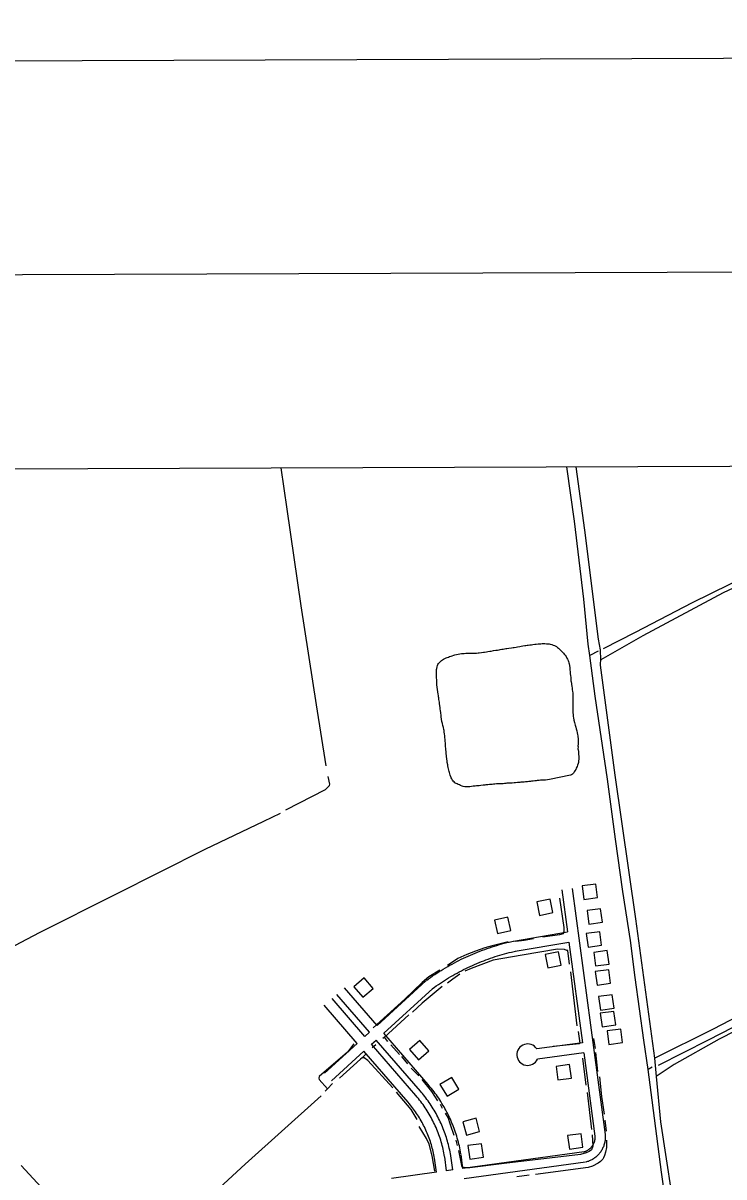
# Model space of a CAD drawing. Extents: x 3392644 to 3430565, y 576657 to 602123.
# Drawn here: x 3399479 to 3401526, y 598169 to 601540 of the extents above; entities that cross this region are included whole.
import ezdxf

# ---------------------------------------------------------------- set-up
doc = ezdxf.new("R2010")
doc.units = 0
for name, color, linetype in [('G-ANNO-NPLT', 7, 'Continuous'), ('V-ANNO-SYMB', 7, 'Continuous'), ('V-BLDG-OTLN', 7, 'Continuous'), ('V-DTCH-CNTR', 7, 'Continuous'), ('V-GRID-FRAM', 7, 'Continuous'), ('V-ROAD-CNTR', 7, 'Continuous'), ('V-TOPO-SHOR', 7, 'Continuous')]:
    doc.layers.add(name, color=color, linetype=linetype)

msp = doc.modelspace()

# ---------------------------------------------------------------- linework, layer by layer
at = {"layer": 'G-ANNO-NPLT'}
msp.add_lwpolyline([(3393314.9, 577240), (3429981.3, 577373.3), (3429893.5, 601539.8), (3393227, 601406.5)], close=True, dxfattribs=at)
at = {"layer": 'V-ANNO-SYMB'}
msp.add_lwpolyline([(3396062.7, 577875.1), (3429145.7, 577995.3), (3429062.4, 600911.8), (3395979.4, 600791.5), (3396062.7, 577875.1)], dxfattribs=at)
at = {"layer": 'V-BLDG-OTLN'}
for points in [[(3401111.7, 599019.5), (3401117, 598979.8), (3401156.6, 598985.1), (3401151.3, 599024.8)], [(3400987.1, 598933.3), (3401026.2, 598941.3), (3401018.2, 598980.5), (3400979, 598972.5)], [(3401126, 598947.6), (3401131.3, 598907.9), (3401170.9, 598913.2), (3401165.6, 598952.9)], [(3400864.4, 598880.5), (3400903.5, 598889.2), (3400894.8, 598928.3), (3400855.7, 598919.6)], [(3401123.7, 598880.4), (3401129, 598840.8), (3401168.6, 598846.1), (3401163.3, 598885.7)], [(3401145.5, 598825.4), (3401150.8, 598785.8), (3401190.4, 598791.1), (3401185.1, 598830.7)], [(3401011.6, 598779.9), (3401050.7, 598787.9), (3401042.7, 598827.1), (3401003.5, 598819.1)], [(3401149.7, 598769.3), (3401155, 598729.6), (3401194.6, 598734.9), (3401189.3, 598774.6)], [(3400444.7, 598724.4), (3400470.8, 598694.1), (3400501.1, 598720.2), (3400474.9, 598750.5)], [(3401159.8, 598696.2), (3401165.1, 598656.6), (3401204.7, 598661.9), (3401199.4, 598701.5)], [(3401164.7, 598647.7), (3401170, 598608), (3401209.6, 598613.3), (3401204.3, 598653)], [(3401184.4, 598596), (3401189.7, 598556.3), (3401229.4, 598561.6), (3401224.1, 598601.3)], [(3400607.5, 598541.6), (3400633.7, 598511.3), (3400663.9, 598537.5), (3400637.8, 598567.7)], [(3401035.3, 598492.3), (3401040.6, 598452.7), (3401080.3, 598458), (3401075, 598497.6)], [(3400696.4, 598439.4), (3400717.3, 598405.2), (3400751.4, 598426.1), (3400730.6, 598460.2)], [(3400763.3, 598330.2), (3400773.6, 598291.6), (3400812.3, 598301.9), (3400802, 598340.6)], [(3401069, 598290.3), (3401074.3, 598250.7), (3401113.9, 598256), (3401108.6, 598295.6)], [(3400778.1, 598261), (3400783.5, 598221.3), (3400823.2, 598226.7), (3400817.8, 598266.4)]]:
    msp.add_lwpolyline(points, close=True, dxfattribs=at)
at = {"layer": 'V-DTCH-CNTR'}
for points in [[(3401166.1, 599679.9), (3401164.8, 599709.2), (3401159.2, 599739.9), (3401119.3, 600058.3), (3401094.3, 600243.6)], [(3402266.3, 600241.2), (3402102.3, 600161.9), (3401961.3, 600087.6), (3401931.8, 600074.6), (3401863.4, 600040.6), (3401700.1, 599958.6), (3401523.5, 599875.9), (3401289, 599750.1), (3401166.1, 599679.9), (3401165.4, 599677.1), (3401164.7, 599671.5), (3401164.7, 599664.5), (3401206.7, 599343), (3401267.3, 598923.1), (3401322.5, 598516.6), (3401327.9, 598462.4), (3401340.9, 598330.2), (3401388.5, 598018.4), (3401438, 597624.3)], [(3401322.5, 598516.6), (3401495.6, 598602.1), (3401766.4, 598743.1), (3402005.1, 598866.9), (3402081.4, 598906.9), (3402255.2, 598993.8), (3402410.2, 599075.8), (3402432.5, 599086.9)], [(3402433.1, 599036.7), (3402271.9, 598954), (3402105.1, 598874.1), (3402087.2, 598864.1), (3401953.9, 598799.5), (3401831, 598734.8), (3401658.6, 598646.6), (3401512.1, 598572.2), (3401380.1, 598497.8), (3401327.9, 598462.4)]]:
    msp.add_lwpolyline(points, dxfattribs=at)
at = {"layer": 'V-GRID-FRAM'}
msp.add_lwpolyline([(3396720.3, 600227.7), (3428325.7, 600342.6), (3428399.7, 582159.3), (3396778.5, 582044.3), (3396720.3, 600227.7)], dxfattribs=at)
at = {"layer": 'V-ROAD-CNTR'}
for points in [[(3401052.7, 599007.8), (3401069.1, 598884.9)], [(3401082.4, 599011.8), (3401178.5, 598292.9)], [(3400910.7, 598858.2), (3401069.1, 598884.9)], [(3400656.6, 598743.4), (3400662.6, 598747.7), (3400668.6, 598752), (3400674.8, 598756.3), (3400681, 598760.4), (3400687.2, 598764.5), (3400693.5, 598768.6), (3400699.8, 598772.5), (3400706.2, 598776.4), (3400712.6, 598780.2), (3400719.1, 598784), (3400725.5, 598787.7), (3400732.1, 598791.3), (3400738.6, 598794.8), (3400745.3, 598798.3), (3400751.9, 598801.7), (3400758.6, 598805), (3400765.3, 598808.2), (3400772.1, 598811.4), (3400778.9, 598814.5), (3400785.7, 598817.5), (3400792.5, 598820.5), (3400799.4, 598823.4), (3400806.3, 598826.1), (3400813.3, 598828.9), (3400820.3, 598831.5), (3400827.3, 598834.1), (3400834.3, 598836.6), (3400841.4, 598839), (3400848.5, 598841.3), (3400855.6, 598843.6), (3400862.7, 598845.8), (3400869.9, 598847.9), (3400877.1, 598849.9), (3400884.3, 598851.8), (3400891.5, 598853.7), (3400898.7, 598855.5), (3400906, 598857.2), (3400909.9, 598858.1)], [(3400674.1, 598719.1), (3400680, 598723.3), (3400685.8, 598727.4), (3400691.7, 598731.5), (3400697.6, 598735.5), (3400703.6, 598739.4), (3400709.6, 598743.2), (3400715.6, 598747), (3400721.7, 598750.7), (3400727.8, 598754.4), (3400734, 598758), (3400740.2, 598761.5), (3400746.4, 598764.9), (3400752.7, 598768.3), (3400759, 598771.6), (3400765.4, 598774.9), (3400771.8, 598778.1), (3400778.2, 598781.2), (3400784.7, 598784.2), (3400791.2, 598787.1), (3400797.7, 598790), (3400804.2, 598792.9), (3400810.8, 598795.6), (3400817.4, 598798.3), (3400824.1, 598800.9), (3400830.7, 598803.4), (3400837.4, 598805.9), (3400844.2, 598808.2), (3400850.9, 598810.5), (3400857.7, 598812.8), (3400864.5, 598814.9), (3400871.3, 598817), (3400878.2, 598819), (3400885, 598821), (3400891.9, 598822.8), (3400898.8, 598824.6), (3400905.7, 598826.3), (3400912.7, 598827.9), (3400916.5, 598828.8)], [(3400915.7, 598828.6), (3401073.1, 598855.2)], [(3401073.1, 598855.2), (3401112.4, 598561.5)], [(3400512.6, 598612.1), (3400655.2, 598742.3)], [(3400490.4, 598591.9), (3400395, 598702.3)], [(3400512.6, 598612.1), (3400417.7, 598721.9)], [(3400532.2, 598589.4), (3400675.5, 598720.2)], [(3400454.9, 598559.4), (3400358.6, 598670.8)], [(3400477, 598579.6), (3400381.3, 598690.4)], [(3400359.6, 598472.4), (3400454.9, 598559.4)], [(3400477, 598579.6), (3400490.4, 598591.9)], [(3400496.7, 598556.9), (3400510.1, 598569.2)], [(3400639.5, 598419.4), (3400510.1, 598569.2)], [(3400662.2, 598439), (3400532.2, 598589.4)], [(3401112.4, 598561.5), (3400979.1, 598543.2)], [(3400379.8, 598450.2), (3400474.5, 598536.7)], [(3400603.1, 598387.9), (3400474.5, 598536.7)], [(3400625.8, 598407.5), (3400496.7, 598556.9)], [(3401116.3, 598531.7), (3400981, 598513.2)], [(3401116.3, 598531.7), (3401148.8, 598288.9)], [(3400757.5, 598236.9), (3400756.5, 598242.6), (3400755.4, 598248.3), (3400754.2, 598254.1), (3400753, 598259.8), (3400751.6, 598265.5), (3400750.2, 598271.2), (3400748.7, 598276.9), (3400747.1, 598282.5), (3400745.4, 598288.2), (3400743.7, 598293.8), (3400741.8, 598299.4), (3400739.9, 598304.9), (3400737.9, 598310.4), (3400735.9, 598315.9), (3400733.7, 598321.4), (3400731.5, 598326.8), (3400729.2, 598332.2), (3400726.9, 598337.6), (3400724.4, 598342.9), (3400721.9, 598348.2), (3400719.3, 598353.5), (3400716.6, 598358.7), (3400713.9, 598363.9), (3400711.1, 598369.1), (3400708.2, 598374.2), (3400705.2, 598379.3), (3400702.2, 598384.3), (3400699.1, 598389.3), (3400695.9, 598394.2), (3400692.7, 598399.1), (3400689.4, 598403.9), (3400686, 598408.7), (3400682.5, 598413.5), (3400679, 598418.2), (3400675.4, 598422.9), (3400671.8, 598427.5), (3400668.1, 598432), (3400664.3, 598436.5), (3400662.2, 598439)], [(3400710.1, 598228.8), (3400709.1, 598234.2), (3400708.1, 598239.6), (3400707, 598245), (3400705.7, 598250.4), (3400704.4, 598255.8), (3400703.1, 598261.2), (3400701.6, 598266.5), (3400700.1, 598271.8), (3400698.5, 598277.1), (3400696.8, 598282.4), (3400695, 598287.6), (3400693.1, 598292.8), (3400691.2, 598298), (3400689.2, 598303.2), (3400687.1, 598308.3), (3400684.9, 598313.4), (3400682.7, 598318.5), (3400680.4, 598323.5), (3400678, 598328.5), (3400675.5, 598333.4), (3400673, 598338.3), (3400670.4, 598343.2), (3400667.7, 598348.1), (3400664.9, 598352.8), (3400662.1, 598357.6), (3400659.2, 598362.3), (3400656.2, 598367), (3400653.2, 598371.6), (3400650.1, 598376.2), (3400646.9, 598380.7), (3400643.6, 598385.2), (3400640.3, 598389.6), (3400636.9, 598394), (3400633.5, 598398.3), (3400630, 598402.6), (3400626.4, 598406.8), (3400625.8, 598407.5)], [(3400728, 598231.7), (3400727, 598237.1), (3400726, 598242.5), (3400724.9, 598247.8), (3400723.7, 598253.1), (3400722.5, 598258.4), (3400721.1, 598263.7), (3400719.7, 598269), (3400718.3, 598274.2), (3400716.7, 598279.4), (3400715.1, 598284.6), (3400713.4, 598289.8), (3400711.6, 598295), (3400709.8, 598300.1), (3400707.9, 598305.2), (3400705.9, 598310.3), (3400703.8, 598315.3), (3400701.7, 598320.3), (3400699.5, 598325.3), (3400697.2, 598330.3), (3400694.9, 598335.2), (3400692.5, 598340.1), (3400690, 598344.9), (3400687.5, 598349.7), (3400684.9, 598354.5), (3400682.2, 598359.2), (3400679.4, 598363.9), (3400676.6, 598368.6), (3400673.7, 598373.2), (3400670.8, 598377.8), (3400667.8, 598382.4), (3400664.7, 598386.8), (3400661.6, 598391.3), (3400658.4, 598395.7), (3400655.1, 598400.1), (3400651.8, 598404.4), (3400648.4, 598408.7), (3400645, 598412.9), (3400641.4, 598417.1), (3400639.4, 598419.4)], [(3400680.5, 598223.6), (3400679.6, 598228.7), (3400678.7, 598233.7), (3400677.6, 598238.7), (3400676.5, 598243.6), (3400675.3, 598248.6), (3400674.1, 598253.5), (3400672.7, 598258.4), (3400671.3, 598263.3), (3400669.8, 598268.1), (3400668.3, 598273), (3400666.7, 598277.8), (3400664.9, 598282.6), (3400663.2, 598287.3), (3400661.3, 598292.1), (3400659.4, 598296.8), (3400657.4, 598301.5), (3400655.4, 598306.1), (3400653.2, 598310.7), (3400651, 598315.3), (3400648.8, 598319.8), (3400646.4, 598324.4), (3400644, 598328.8), (3400641.6, 598333.3), (3400639, 598337.7), (3400636.4, 598342), (3400633.8, 598346.4), (3400631, 598350.7), (3400628.2, 598354.9), (3400625.4, 598359.1), (3400622.5, 598363.3), (3400619.5, 598367.4), (3400616.4, 598371.4), (3400613.3, 598375.5), (3400610.2, 598379.4), (3400606.9, 598383.4), (3400603.6, 598387.3), (3400603.1, 598387.9)], [(3401148.7, 598289.8), (3401148.8, 598287.9), (3401148.9, 598286.2), (3401148.9, 598284.6), (3401148.9, 598282.9), (3401148.8, 598281.3), (3401148.6, 598279.7), (3401148.3, 598278.1), (3401148.1, 598276.4), (3401147.7, 598274.8), (3401147.3, 598273.2), (3401146.8, 598271.7), (3401146.3, 598270.1), (3401145.7, 598268.6), (3401145.1, 598267.1), (3401144.4, 598265.6), (3401143.7, 598264.1), (3401142.9, 598262.7), (3401142, 598261.3), (3401141.1, 598259.9), (3401140.2, 598258.6), (3401139.2, 598257.3), (3401138.1, 598256), (3401137, 598254.8), (3401135.9, 598253.6), (3401134.7, 598252.5), (3401133.5, 598251.4), (3401132.2, 598250.3), (3401131, 598249.3), (3401129.6, 598248.3), (3401128.3, 598247.4), (3401126.9, 598246.6), (3401125.4, 598245.8), (3401124, 598245), (3401122.5, 598244.3), (3401121, 598243.7), (3401119.5, 598243.1), (3401117.9, 598242.5), (3401116.3, 598242), (3401115.3, 598241.8)], [(3401178.6, 598292.1), (3401178.8, 598289.6), (3401178.9, 598286.9), (3401178.9, 598284.2), (3401178.8, 598281.4), (3401178.6, 598278.7), (3401178.4, 598276), (3401178, 598273.3), (3401177.5, 598270.6), (3401176.9, 598267.9), (3401176.2, 598265.2), (3401175.4, 598262.6), (3401174.6, 598260), (3401173.6, 598257.5), (3401172.5, 598254.9), (3401171.4, 598252.5), (3401170.1, 598250), (3401168.8, 598247.6), (3401167.4, 598245.3), (3401165.9, 598243), (3401164.3, 598240.8), (3401162.7, 598238.6), (3401160.9, 598236.5), (3401159.1, 598234.4), (3401157.2, 598232.5), (3401155.2, 598230.6), (3401153.2, 598228.7), (3401151.1, 598227), (3401148.9, 598225.3), (3401146.7, 598223.7), (3401144.4, 598222.2), (3401142.1, 598220.7), (3401139.7, 598219.4), (3401137.3, 598218.1), (3401134.8, 598217), (3401132.3, 598215.9), (3401129.8, 598214.9), (3401127.2, 598214), (3401124.6, 598213.2), (3401123.2, 598212.8)], [(3400686, 598183), (3400680.4, 598224.2)], [(3400715.7, 598187.1), (3400710.2, 598228.2)], [(3400733.7, 598189.6), (3400728.1, 598230.6)], [(3400763.4, 598193.6), (3400757.9, 598234.6)], [(3401117.2, 598242.2), (3400763.4, 598193.6)], [(3400733.7, 598189.6), (3400715.7, 598187.1)], [(3401121.3, 598212.4), (3400767.4, 598163.9)], [(3400686, 598183), (3400555, 598165.1)]]:
    msp.add_lwpolyline(points, dxfattribs=at)
msp.add_arc((3400952.5, 598526.5), 31.4, 32.2261, 335.082, dxfattribs=at)
at = {"layer": 'V-TOPO-SHOR'}
for p, q in [((3401158.5, 599704.9), (3401133.8, 599692.3)), ((3400544.5, 598564.8), (3400534.3, 598577.9)), ((3401145.2, 598574.2), (3401149.4, 598544.8)), ((3400478.9, 598526.6), (3400469.1, 598516.8)), ((3400509.6, 598555.1), (3400498.4, 598546.1)), ((3400578.6, 598527.1), (3400552.9, 598555)), ((3401150.7, 598533), (3401156.9, 598477.2)), ((3400603, 598499.9), (3400584.9, 598520.8)), ((3401112.2, 598516.4), (3401122.5, 598437.6)), ((3401315.6, 598490.4), (3401304, 598483.3)), ((3401125.9, 598416), (3401139, 598307.8)), ((3400703.9, 598369.3), (3400697.6, 598381.1)), ((3401177.6, 598335.6), (3401181.7, 598303.5)), ((3400747.6, 598261.1), (3400743.5, 598276.4)), ((3400956.9, 598174.1), (3400920.6, 598170))]:
    msp.add_line(p, q, dxfattribs=at)
for points in [[(3400364, 599370.1), (3400335.7, 599548.8), (3400290.8, 599837.8), (3400250.1, 600119.8), (3400233, 600240.5)], [(3401423, 597608.1), (3401385.8, 597882.4), (3401343, 598183.3), (3401313.4, 598415.7), (3401304, 598483.3), (3401292.1, 598568.6), (3401266.6, 598751.5), (3401252.8, 598859.7), (3401230, 599002.8), (3401209.4, 599156.3), (3401185.9, 599331.5), (3401149.4, 599573.8), (3401133.8, 599692.3), (3401129.4, 599725.9), (3401116.4, 599857.1), (3401089.5, 600084.7), (3401066.9, 600243.5)], [(3401916.1, 600088.4), (3401773.5, 600017.4), (3401597.4, 599926.9), (3401433.1, 599846.2), (3401266.8, 599759.2), (3401173.1, 599711.9)], [(3400701.7, 599499.7), (3400700.6, 599506.5), (3400699.7, 599513.2), (3400699.5, 599517.2), (3400698.5, 599525.1), (3400697.8, 599532.3), (3400697.2, 599535.8), (3400696.7, 599540.9), (3400696.2, 599545.8), (3400695.1, 599552.6), (3400694.6, 599555.8), (3400694.2, 599560.5), (3400693.5, 599564), (3400693, 599568.4), (3400692.6, 599571.6), (3400691.9, 599576.1), (3400691.4, 599579.1), (3400690.5, 599586.3), (3400689.6, 599593), (3400688.4, 599599.8), (3400687.7, 599606.5), (3400687.3, 599611), (3400687.1, 599614.2), (3400686.8, 599618.9), (3400686.8, 599622.4), (3400686.6, 599626.6), (3400686.6, 599632.1), (3400686.4, 599642.6), (3400686.4, 599646.8), (3400686.7, 599651.2), (3400687.1, 599654.9), (3400688.1, 599659.4), (3400689.2, 599663.1), (3400690.4, 599666.1), (3400692.3, 599668.9), (3400694.8, 599672.2), (3400697.9, 599675.2), (3400700.9, 599677.5), (3400703.7, 599679.4), (3400706.7, 599681.4), (3400710.7, 599683.5), (3400714.2, 599685.2), (3400717.4, 599686.8), (3400720.9, 599687.9), (3400724.6, 599689.6), (3400729.1, 599690.7), (3400732.3, 599691.9), (3400736.8, 599693.3), (3400740.2, 599694.2), (3400744.4, 599695.1), (3400749.3, 599696.3), (3400754.2, 599697.2), (3400759.3, 599698.1), (3400762.4, 599698.6), (3400766.8, 599698.8), (3400772.4, 599699), (3400779.1, 599699), (3400784, 599699), (3400790.8, 599699), (3400797, 599699.2), (3400803.1, 599699.7), (3400807.5, 599700.1), (3400811.2, 599700.3), (3400817.3, 599701.3), (3400823.6, 599702.4), (3400826.6, 599702.6), (3400832.4, 599703.6), (3400836.4, 599704), (3400842, 599704.7), (3400846.4, 599705.6), (3400853.1, 599706.8), (3400859.4, 599707.7), (3400864.8, 599708.4), (3400869.4, 599709.1), (3400872.4, 599710), (3400877.1, 599710.7), (3400880.6, 599711.2), (3400885.2, 599711.8), (3400888.3, 599712.5), (3400892, 599713), (3400898, 599714.1), (3400905, 599715.1), (3400909.7, 599715.8), (3400912.7, 599716.2), (3400918.5, 599717.1), (3400922.7, 599717.8), (3400929.7, 599719.2), (3400933.4, 599719.7), (3400938.5, 599720.6), (3400943.9, 599721.3), (3400946.9, 599721.7), (3400951.1, 599722.4), (3400954.4, 599722.9), (3400958.8, 599723.3), (3400963.9, 599724), (3400967.6, 599724.5), (3400973, 599725.2), (3400977.4, 599725.9), (3400983, 599726.3), (3400986.5, 599726.8), (3400991.1, 599727)], [(3400991.1, 599727), (3400994.6, 599727.2), (3400998.1, 599727.2), (3401002.8, 599727.2), (3401007.2, 599726.8), (3401011.6, 599726.7), (3401015.1, 599726.3), (3401018.6, 599725.6), (3401023.2, 599724.2), (3401027.4, 599723), (3401030.5, 599721.8), (3401034.4, 599720), (3401037, 599718.3), (3401039.5, 599716), (3401042.1, 599713.9), (3401044.6, 599712), (3401047.7, 599709), (3401050.4, 599706), (3401053.7, 599702.9), (3401056.7, 599699.7), (3401059.5, 599696.4), (3401061.8, 599693.2), (3401064.6, 599689.2), (3401066.7, 599685), (3401068.8, 599681.5), (3401070.4, 599677.8), (3401071.6, 599674.8), (3401072.5, 599671.5), (3401073.4, 599667.8), (3401074.6, 599662.9), (3401075.5, 599656.4), (3401075.7, 599649.8), (3401076.2, 599645.4), (3401076.9, 599638.9), (3401077.3, 599633.6), (3401078.5, 599628), (3401078.7, 599623.1), (3401078.9, 599618.9), (3401079.6, 599615.6), (3401080.3, 599611), (3401080.8, 599607.7), (3401081.4, 599603.1), (3401082.1, 599597.3), (3401082.8, 599591.9), (3401083.5, 599588.6), (3401084, 599582.8), (3401084.4, 599577.7), (3401084.6, 599571.2), (3401084.6, 599566.3), (3401084.6, 599563.3), (3401084.6, 599558.6), (3401084.6, 599555.6), (3401084.6, 599550.9), (3401084.6, 599547.9), (3401084.4, 599544), (3401084.6, 599536.7), (3401084.6, 599532.3), (3401084.6, 599525.1), (3401085, 599520), (3401085.5, 599514.2), (3401085.9, 599510.5), (3401087.3, 599503.7), (3401089.2, 599497.2), (3401090.6, 599492.5), (3401091.7, 599488.8), (3401093.1, 599483.4), (3401094.5, 599477.9), (3401096.1, 599472), (3401097, 599466.9), (3401097.7, 599462), (3401098.6, 599457.6), (3401099.1, 599454.6), (3401099.6, 599449.7), (3401100, 599444.6), (3401099.8, 599437.4), (3401099.5, 599433.9), (3401099.3, 599428.8), (3401099.5, 599425.3), (3401099.3, 599420.1), (3401099.7, 599417.1), (3401100.7, 599412.2), (3401101.1, 599408), (3401101.3, 599403.2), (3401102, 599398.5), (3401102.3, 599394.1), (3401101.5, 599389.4), (3401101.1, 599384.5), (3401100.6, 599380.4), (3401099.7, 599376.6), (3401098.3, 599371.7), (3401096.6, 599367.8), (3401094.5, 599363.1), (3401092.7, 599359.7), (3401089.9, 599355.7), (3401088.2, 599352.7), (3401086.1, 599349.2), (3401083.3, 599346.2), (3401081, 599343.9), (3401078, 599342.7), (3401016, 599329.8)], [(3401016, 599329.8), (3401010.7, 599329.3), (3401004.2, 599328.6), (3400994.9, 599328.2), (3400990.4, 599328), (3400986, 599327.5), (3400980.7, 599327), (3400977.6, 599326.6), (3400973.5, 599326.1), (3400969, 599325.4), (3400964.1, 599325), (3400961.1, 599324.5), (3400956.2, 599324.1), (3400951.6, 599323.6), (3400946.5, 599323.1), (3400942.3, 599322.9), (3400937.9, 599322.5), (3400933, 599322), (3400929.2, 599321.8), (3400923.2, 599321.3), (3400917.1, 599320.9), (3400913.4, 599320.4), (3400907.1, 599319.7), (3400902.7, 599319.5), (3400897.1, 599319.3), (3400892, 599319.1), (3400888.3, 599318.6), (3400885.3, 599318.4), (3400880.6, 599318.1), (3400877.6, 599318.1), (3400873.4, 599317.9), (3400867.1, 599317.5), (3400861.5, 599317.2), (3400856.4, 599316.8), (3400852.4, 599316.3), (3400849.2, 599316.1), (3400844.5, 599315.9), (3400841.5, 599315.7), (3400835.9, 599314.7), (3400830.8, 599314.3), (3400827.3, 599313.6), (3400822.7, 599313.4), (3400815.9, 599312.4), (3400811, 599312), (3400808, 599311.5), (3400803.3, 599311.3), (3400799.1, 599310.6), (3400793.8, 599310.4), (3400788.9, 599309.9), (3400783.3, 599309.2), (3400779.6, 599309.2), (3400773.3, 599309.3), (3400768.9, 599309.3), (3400764.5, 599310), (3400761, 599311.1), (3400756.8, 599312.8), (3400753.3, 599314.4), (3400749.8, 599315.8), (3400746.8, 599317.2), (3400743.8, 599318.8), (3400740.3, 599320.7), (3400737.5, 599323.3), (3400735.2, 599325.6), (3400733.1, 599328.6), (3400731, 599332.1), (3400729.2, 599335.2), (3400728, 599338.2), (3400726.1, 599343.1), (3400724.8, 599346.6), (3400723.8, 599350.3), (3400722.9, 599353.8), (3400722.2, 599357.5), (3400721.3, 599361.2), (3400720.8, 599365), (3400719.7, 599369.8), (3400719, 599373.3), (3400717.8, 599379.6), (3400717.4, 599383.6), (3400716.5, 599390.3), (3400715.8, 599397.5), (3400715.3, 599400.6), (3400714.8, 599405.5), (3400714.6, 599408.7), (3400714.4, 599411.7), (3400713.7, 599417.1), (3400713.5, 599420.8), (3400713, 599426.6), (3400712.6, 599430.6), (3400712.1, 599436.9), (3400711.9, 599440.8), (3400711.4, 599446.9), (3400711, 599453.4), (3400710.7, 599457.6), (3400709.8, 599464.1), (3400709.1, 599468.3), (3400708.2, 599473.6), (3400707.5, 599476.7), (3400706.4, 599482), (3400705, 599487.8), (3400703.6, 599493.7), (3400701.7, 599499.7)], [(3400246.5, 599241.9), (3400361.8, 599301), (3400367.4, 599305.9), (3400373.6, 599312.8), (3400374.4, 599317), (3400369.5, 599339.3)], [(3399193.9, 598712.6), (3399365, 598798.9), (3399527.1, 598883), (3399747.8, 598994.3), (3400011.1, 599126.4), (3400181.6, 599208.5), (3400230.4, 599232.1)], [(3401045.5, 598983.7), (3401058.6, 598897.9), (3401057.9, 598886), (3401055.8, 598879.7), (3401045.3, 598876.3), (3400997.2, 598870.1)], [(3400970, 598864.5), (3400942.1, 598859.7), (3400917.7, 598856.9)], [(3402075.6, 598878.5), (3401959, 598814.5), (3401855.6, 598763), (3401721.5, 598695.5), (3401623.7, 598642.7), (3401479.8, 598568.9), (3401333.8, 598494.5)], [(3400895.3, 598855.6), (3400849.3, 598844.5), (3400827, 598838.3), (3400800.4, 598829.3), (3400774.6, 598818.8), (3400748.1, 598807), (3400718.8, 598786.9)], [(3401075, 598790.6), (3401069.5, 598831), (3401066.7, 598831), (3401059.7, 598833.8), (3401039.5, 598834.6), (3400936.2, 598817.3), (3400851.8, 598802.8), (3400787.6, 598778.5), (3400769.4, 598770.2)], [(3400696.4, 598772.9), (3400663.6, 598753.5), (3400644.8, 598737.5), (3400593.8, 598688.7), (3400501.5, 598605.2)], [(3400754.1, 598761.8), (3400733.8, 598747.2), (3400718.5, 598735.4)], [(3401097, 598610.6), (3401085.3, 598710.4), (3401078.4, 598768.3)], [(3400702.4, 598725.7), (3400644.4, 598676.9), (3400615.8, 598650.5)], [(3400605.3, 598642.8), (3400534.3, 598577.9), (3400529.9, 598573.9)], [(3401027.1, 598551.4), (3401103.9, 598559), (3401106, 598560.4), (3401101.1, 598593.8)], [(3400445, 598557.9), (3400426.8, 598534.2), (3400343.7, 598462.5), (3400342.3, 598458.3), (3400343.7, 598454.1), (3400368, 598426.9)], [(3400558.9, 598429.5), (3400485.8, 598509.8), (3400474.7, 598516.8), (3400469.1, 598516.8), (3400464.2, 598513.4), (3400402.7, 598457.7)], [(3400634.3, 598464.9), (3400620.4, 598479.6), (3400612.7, 598486.6)], [(3401162.5, 598461.8), (3401167.9, 598403.9), (3401175.5, 598353)], [(3400382.5, 598442.4), (3400368, 598426.9), (3400361.5, 598420.1)], [(3400690, 598391.6), (3400672.6, 598418.8), (3400644.7, 598453.8)], [(3400349.7, 598406.4), (3400127.4, 598207.1), (3399903, 597999.5), (3399832.4, 597941.7)], [(3400629.9, 598337.3), (3400612.5, 598365.9), (3400569.4, 598416.9)], [(3400737.9, 598290.4), (3400727.5, 598321.8), (3400719.9, 598343.4), (3400712.9, 598356)], [(3400681.9, 598185.9), (3400673.7, 598230.5), (3400664.6, 598265.4), (3400657, 598281.5), (3400636.1, 598316.4)], [(3401141.1, 598292.5), (3401142.4, 598259.7), (3401138.9, 598248.5), (3401131.9, 598243.7), (3401123.5, 598240.2), (3401106.8, 598235.3), (3400883.6, 598208.5), (3400783.8, 598195.5), (3400774, 598195.5), (3400760.8, 598197.6)], [(3401183.1, 598276.3), (3401182.3, 598255.3), (3401179.5, 598242.1), (3401176.7, 598232.3), (3401173.9, 598225.4), (3401171.8, 598221.2), (3401165.5, 598214.9), (3401158.5, 598209.4), (3401141.8, 598201), (3401129.2, 598196.9), (3400975.7, 598176.9)], [(3400760.8, 598197.6), (3400753.9, 598237.3), (3400751.1, 598246.4)], [(3399660.1, 598000.4), (3399473.4, 598202.4)]]:
    msp.add_lwpolyline(points, dxfattribs=at)

doc.saveas('drawing.dxf')
